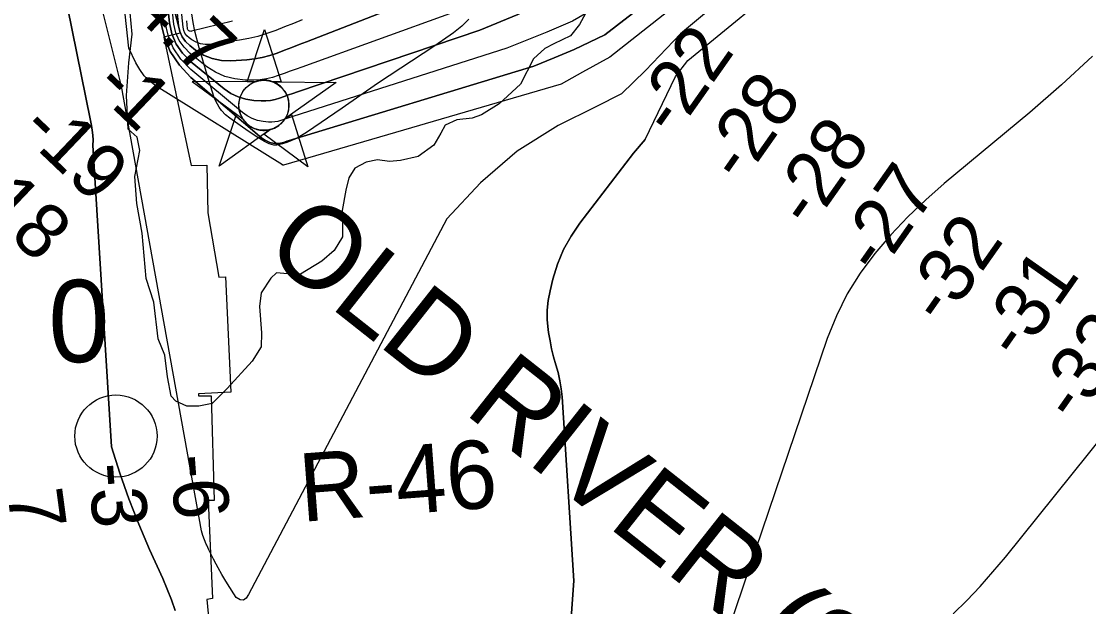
# Model space of a CAD drawing. Extents: x 3146026 to 3183936, y 897894 to 923344.
# Drawn here: x 3177266 to 3178564, y 905290 to 906002 of the extents above; entities that cross this region are included whole.
import ezdxf

# ---------------------------------------------------------------- set-up
doc = ezdxf.new("R2010")
doc.units = 0
for name, color, linetype in [('V-CHAN-NAID', 7, 'Continuous'), ('V-RIVR-EDGE', 7, 'Continuous'), ('V-RIVR-IDEN', 7, 'Continuous'), ('V-RIVR-MILE', 7, 'Continuous'), ('V-RIVR-RANG', 7, 'Continuous'), ('V-RIVR-RANG-IDEN', 7, 'Continuous'), ('V-RRAP-RVMT', 7, 'Continuous'), ('V-SITE-VEGE', 7, 'Continuous'), ('V-TOPO-DPTH', 7, 'Continuous'), ('V-TOPO-MINR', 7, 'Continuous'), ('V-TOPO-WATR', 7, 'Continuous')]:
    doc.layers.add(name, color=color, linetype=linetype)

msp = doc.modelspace()

# ---------------------------------------------------------------- linework, layer by layer
at = {"layer": 'V-CHAN-NAID'}
for points in [[(3177549.7, 905928.7), (3177540.1, 905928.8), (3177561.3, 905992.2), (3177581.5, 905928.5), (3177571.9, 905928.5), (3177570.3, 905929.1), (3177568.2, 905929.7), (3177566.2, 905930.2), (3177564.2, 905930.5), (3177563, 905930.6), (3177561.5, 905930.7), (3177559.7, 905930.7), (3177558.4, 905930.6), (3177556.5, 905930.4), (3177555.1, 905930.2), (3177553.3, 905929.8), (3177551.8, 905929.4), (3177550.7, 905929.1)], [(3177549.7, 905928.7), (3177473.2, 905929.2), (3177534.8, 905883.8), (3177533.7, 905885.7), (3177532.9, 905887.4), (3177532.1, 905889.3), (3177531.4, 905891.4), (3177531, 905892.7), (3177530.6, 905894.3), (3177530.4, 905895.8), (3177530.2, 905897.4), (3177530.1, 905899.1), (3177530.1, 905900.7), (3177530.2, 905902.8), (3177530.4, 905904.4), (3177530.8, 905906.6), (3177531.2, 905908.5), (3177531.8, 905910.4), (3177532.5, 905912.1), (3177533.2, 905913.7), (3177534, 905915.2), (3177535.1, 905916.9), (3177536.1, 905918.4), (3177537.1, 905919.7), (3177538.1, 905920.8), (3177539.4, 905922.2), (3177540.5, 905923.1), (3177542.2, 905924.5), (3177543.4, 905925.4), (3177545.1, 905926.5), (3177546.8, 905927.4), (3177548.3, 905928.1)], [(3177571.9, 905928.5), (3177648.4, 905928), (3177586.2, 905883.5), (3177587.1, 905885), (3177588.1, 905886.8), (3177588.8, 905888.4), (3177589.5, 905890.3), (3177590.1, 905892.1), (3177590.5, 905893.8), (3177590.8, 905895.8), (3177591, 905897.3), (3177591.1, 905899.6), (3177591.1, 905901.6), (3177590.9, 905903.8), (3177590.7, 905905.6), (3177590.2, 905907.8), (3177589.5, 905910), (3177588.8, 905911.9), (3177588.1, 905913.4), (3177587.1, 905915.3), (3177586.1, 905917), (3177584.9, 905918.7), (3177583.6, 905920.3), (3177582.3, 905921.6), (3177580.7, 905923.2), (3177578.9, 905924.6), (3177577.3, 905925.8), (3177575.4, 905926.9), (3177573.9, 905927.6)], [(3177568.2, 905870.6), (3177506, 905826), (3177527.1, 905889.5), (3177534.8, 905883.8), (3177535.4, 905882.9), (3177536.8, 905881), (3177538, 905879.6), (3177539.5, 905878.1), (3177540.9, 905876.8), (3177542.3, 905875.7), (3177543.7, 905874.7), (3177545.4, 905873.7), (3177547.1, 905872.7), (3177548.9, 905871.9), (3177550.4, 905871.4), (3177552, 905870.8), (3177554.2, 905870.3), (3177555.8, 905870), (3177557.8, 905869.7), (3177559.3, 905869.6), (3177561.2, 905869.6), (3177562.9, 905869.7), (3177564.6, 905869.9), (3177566.5, 905870.2)], [(3177586.2, 905883.5), (3177594, 905889), (3177614.2, 905825.3), (3177560.4, 905865), (3177568.2, 905870.6), (3177569.8, 905871), (3177571.4, 905871.6), (3177573.6, 905872.5), (3177575.3, 905873.4), (3177577.2, 905874.5), (3177578.9, 905875.7), (3177580.5, 905877), (3177581.8, 905878.1), (3177583.2, 905879.5), (3177584.4, 905881), (3177585.5, 905882.4)]]:
    msp.add_lwpolyline(points, close=True, dxfattribs=at)
msp.add_circle((3177560.6, 905900.2), 30.5, dxfattribs=at)
at = {"layer": 'V-RIVR-EDGE'}
msp.add_lwpolyline([(3177961.2, 906029.4), (3177944.5, 905998.5), (3177933.4, 905984.7), (3177913.1, 905975), (3177902.4, 905969.1), (3177888.5, 905956.6), (3177872.8, 905925.7), (3177846.8, 905901.8), (3177825.1, 905888.4), (3177814, 905884.3), (3177795.1, 905882.5), (3177781.2, 905876.1), (3177775.6, 905866.4), (3177767.3, 905851.6), (3177748.3, 905837.8), (3177726.6, 905832.8), (3177713.2, 905831.9), (3177698.9, 905833.8), (3177685, 905831), (3177671.1, 905823.7), (3177663.7, 905811.7), (3177660.4, 905796.9), (3177655.8, 905772), (3177656.2, 905753.5), (3177656.1, 905740.1), (3177645.9, 905723.5), (3177631.1, 905710.6), (3177605.2, 905694.5), (3177593.7, 905694.6), (3177576.1, 905696.4), (3177569.2, 905690), (3177557.1, 905672), (3177555.2, 905655.4), (3177557.5, 905623.5), (3177557.4, 905606.4), (3177546.3, 905588.9), (3177515.7, 905555.7), (3177497.7, 905537.3), (3177481.5, 905534.1), (3177466.7, 905534.1), (3177453.3, 905540.2), (3177447.8, 905546.2), (3177443.3, 905569.8), (3177440.1, 905596.1), (3177431.8, 905616), (3177426.9, 905660.8), (3177417.2, 905689.4), (3177412.7, 905744.4), (3177405.9, 905780.5), (3177403.7, 905813.7), (3177409.8, 905845.1), (3177406.6, 905861.3), (3177395.5, 905871), (3177393.3, 905912.1), (3177396.2, 905951.8), (3177400.4, 905986.5), (3177396.8, 906025.7)], dxfattribs=at)
at = {"layer": 'V-RIVR-MILE'}
msp.add_circle((3177380.6, 905497.7), 50, dxfattribs=at)
at = {"layer": 'V-RRAP-RVMT'}
for p, q in [((3177430, 906098.4), (3177458.9, 905987.7)), ((3177458.9, 905987.7), (3177438.9, 905983.2)), ((3177438.9, 905983.2), (3177472, 905826.7)), ((3177472, 905826.7), (3177491.3, 905827.2)), ((3177491.3, 905827.2), (3177492.5, 905769.2)), ((3177492.5, 905769.2), (3177505.6, 905690.9)), ((3177505.6, 905690.9), (3177513.8, 905691.6)), ((3177513.8, 905691.6), (3177520.4, 905551.1)), ((3177520.4, 905551.1), (3177481.2, 905549.3)), ((3177481.2, 905549.3), (3177481.2, 905546.5)), ((3177481.2, 905546.5), (3177496.4, 905546.7)), ((3177496.4, 905546.7), (3177499.9, 905419.5)), ((3177499.9, 905419.5), (3177492.6, 905419.2)), ((3177492.6, 905419.2), (3177498, 905300.3)), ((3177498, 905300.3), (3177491, 905299.1)), ((3177491, 905299.1), (3177500.4, 905209))]:
    msp.add_line(p, q, dxfattribs=at)
at = {"layer": 'V-SITE-VEGE'}
for p, q in [((3177474.6, 906000.8), (3177473, 906011.2)), ((3177809.9, 906005.1), (3177801.2, 905996.2)), ((3177476.6, 905990.4), (3177474.6, 906000.8)), ((3177801.2, 905996.2), (3177791.4, 905988.3)), ((3177481.8, 905969.9), (3177476.6, 905990.4)), ((3177791.4, 905988.3), (3177768.5, 905972.4)), ((3177494.1, 905929.1), (3177481.8, 905969.9)), ((3177768.5, 905972.4), (3177698.9, 905926.7)), ((3177499.7, 905911), (3177494.1, 905929.1)), ((3177698.9, 905926.7), (3177655.7, 905896.8)), ((3177502.2, 905905.2), (3177499.7, 905911)), ((3177506.3, 905897.7), (3177502.2, 905905.2)), ((3177509.2, 905893.7), (3177506.3, 905897.7)), ((3177513.9, 905888.7), (3177509.2, 905893.7)), ((3177519, 905884.4), (3177513.9, 905888.7)), ((3177655.7, 905896.8), (3177612.4, 905867.1)), ((3177541.4, 905868.5), (3177519, 905884.4)), ((3177553.1, 905860.9), (3177541.4, 905868.5)), ((3177561.4, 905856.1), (3177553.1, 905860.9)), ((3177604.4, 905862.1), (3177598.2, 905858.8)), ((3177612.4, 905867.1), (3177604.4, 905862.1)), ((3177567, 905853.4), (3177561.4, 905856.1)), ((3177572.7, 905851.8), (3177567, 905853.4)), ((3177576.5, 905851.8), (3177572.7, 905851.8)), ((3177578.3, 905852.1), (3177576.5, 905851.8)), ((3177583.4, 905853.2), (3177578.3, 905852.1)), ((3177588.5, 905854.7), (3177583.4, 905853.2)), ((3177598.2, 905858.8), (3177588.5, 905854.7))]:
    msp.add_line(p, q, dxfattribs=at)
at = {"layer": 'V-TOPO-DPTH'}
for points in [[(3177889.1, 905947.8), (3177913.7, 905957.8), (3177938, 905967.9), (3177975.4, 905986), (3178457.2, 906358.3), (3178461, 906361), (3178464.6, 906363.7), (3178468.1, 906366.6), (3178471.6, 906369.6), (3178477.5, 906374.7), (3178479.9, 906377), (3178482.3, 906379.2), (3178484.7, 906381.6), (3178487, 906384), (3178497.6, 906395.4), (3178502.2, 906400.6), (3178506.8, 906406), (3178742, 907086.5)], [(3178742, 907086.5), (3178506.8, 906406), (3178502.2, 906400.6), (3178497.6, 906395.4), (3178487, 906384), (3178484.7, 906381.6), (3178482.3, 906379.2), (3178479.9, 906377), (3178477.5, 906374.7), (3178471.6, 906369.6), (3178468.1, 906366.6), (3178464.6, 906363.7), (3178461, 906361), (3178457.2, 906358.3), (3177975.4, 905986), (3177938, 905967.9), (3177913.7, 905957.8), (3177889.1, 905947.8)], [(3178836.3, 907080.3), (3178544.9, 906385.4), (3178067.4, 905986.9), (3178024.8, 905942.5), (3177995.5, 905914.2), (3177964.3, 905898.1)], [(3178836.3, 907080.3), (3178544.9, 906385.4), (3178067.4, 905986.9), (3178024.8, 905942.5), (3177995.5, 905914.2), (3177964.3, 905898.1)], [(3178625.5, 907058.1), (3178541.2, 906736.7), (3178528.3, 906684.7), (3178513.7, 906633.2), (3178496.5, 906582.5), (3178477.5, 906532.4), (3178440, 906440.5), (3178438.3, 906436.8), (3178436.5, 906433.2), (3178434.4, 906429.8), (3178369.1, 906359.5), (3178287.2, 906293.9), (3178122.2, 906169.8), (3177941.1, 906045.8), (3177869.3, 906010.5), (3177823.3, 905991.5)], [(3177823.3, 905991.5), (3177869.3, 906010.5), (3177941.1, 906045.8), (3178122.2, 906169.8), (3178287.2, 906293.9), (3178369.1, 906359.5), (3178434.4, 906429.8), (3178436.5, 906433.2), (3178438.3, 906436.8), (3178440, 906440.5), (3178477.5, 906532.4), (3178496.5, 906582.5), (3178513.7, 906633.2), (3178528.3, 906684.7), (3178541.2, 906736.7), (3178625.5, 907058.1)], [(3177823.3, 905991.5), (3177601.3, 905916.4), (3177595.9, 905914.6), (3177590.5, 905912.7), (3177585.1, 905910.8), (3177579.7, 905908.9), (3177574.2, 905907.3), (3177568.7, 905906.1), (3177563.1, 905905.6), (3177557.4, 905905.6), (3177548.4, 905906.1), (3177538.6, 905907.6), (3177529.2, 905910.3), (3177520.4, 905914.6), (3177512.1, 905920.2), (3177471.2, 905953.5), (3177461.6, 905963.5), (3177453.8, 905974.5), (3177448.8, 905987), (3177445.6, 906000.6), (3177386.8, 906531)], [(3177386.8, 906531), (3177445.6, 906000.6), (3177448.8, 905987), (3177453.8, 905974.5), (3177461.6, 905963.5), (3177471.2, 905953.5), (3177512.1, 905920.2), (3177520.4, 905914.6), (3177529.2, 905910.3), (3177538.6, 905907.6), (3177548.4, 905906.1), (3177557.4, 905905.6), (3177563.1, 905905.6), (3177568.7, 905906.1), (3177574.2, 905907.3), (3177579.7, 905908.9), (3177585.1, 905910.8), (3177590.5, 905912.7), (3177595.9, 905914.6), (3177601.3, 905916.4), (3177823.3, 905991.5)], [(3178024.2, 905858.4), (3178061.2, 905935.3), (3178076.4, 905954.5), (3178603.2, 906386.4)], [(3178024.2, 905858.4), (3178061.2, 905935.3), (3178076.4, 905954.5), (3178603.2, 906386.4)], [(3177277.2, 906239.6), (3177349.7, 905881.5), (3177350.8, 905875.6), (3177351.7, 905869.7), (3177352.4, 905863.7), (3177352.8, 905857.7), (3177352.7, 905851.8), (3177375.3, 905484.5), (3177385.5, 905452.8), (3177396.4, 905421.4), (3177408.6, 905390.4), (3177421.6, 905359.8), (3177437.5, 905324.4), (3177442.9, 905311.6), (3177448, 905298.6), (3177452.5, 905285.4)], [(3177277.2, 906239.6), (3177349.7, 905881.5), (3177350.8, 905875.6), (3177351.7, 905869.7), (3177352.4, 905863.7), (3177352.8, 905857.7), (3177352.7, 905851.8), (3177375.3, 905484.5), (3177385.5, 905452.8), (3177396.4, 905421.4), (3177408.6, 905390.4), (3177421.6, 905359.8), (3177437.5, 905324.4), (3177442.9, 905311.6), (3177448, 905298.6), (3177452.5, 905285.4)], [(3177440.7, 906147.7), (3177456.7, 905996.9), (3177458.4, 905989.8), (3177461, 905983.4), (3177465.2, 905977.7), (3177470.3, 905972.7), (3177477.4, 905967.3), (3177487.3, 905961.3), (3177497.8, 905956.9), (3177508.9, 905954.8), (3177520.5, 905954.3), (3177539.7, 905955.6), (3177549.1, 905956.6), (3177558.4, 905958.2), (3177567.6, 905960.6), (3177576.6, 905963.6), (3177585.5, 905967), (3177594.5, 905970.4), (3177603.4, 905973.9), (3177612.3, 905977.3), (3177758.4, 906034.5)], [(3177964.3, 905898.1), (3177918.4, 905875.5), (3177868.5, 905844.3), (3177824, 905805.7), (3177783.2, 905762.1), (3177541.7, 905305.2), (3177539, 905300.6), (3177535.7, 905298), (3177531.6, 905298.6), (3177526.9, 905301.4), (3177524, 905305.9), (3177519, 905313.6), (3177514.2, 905321.4), (3177509.6, 905329.3), (3177505.1, 905337.3), (3177502.4, 905342.1), (3177499.4, 905347.8), (3177496.5, 905353.5), (3177493.8, 905359.3), (3177491.1, 905365.1), (3177490.5, 905366.4), (3177488.3, 905371.6), (3177486.4, 905376.9), (3177484.7, 905382.3), (3177387.3, 905923.5), (3177364.6, 906014.4)], [(3177964.3, 905898.1), (3177918.4, 905875.5), (3177868.5, 905844.3), (3177824, 905805.7), (3177783.2, 905762.1), (3177541.7, 905305.2), (3177539, 905300.6), (3177535.7, 905298), (3177531.6, 905298.6), (3177526.9, 905301.4), (3177524, 905305.9), (3177519, 905313.6), (3177514.2, 905321.4), (3177509.6, 905329.3), (3177505.1, 905337.3), (3177502.4, 905342.1), (3177499.4, 905347.8), (3177496.5, 905353.5), (3177493.8, 905359.3), (3177491.1, 905365.1), (3177490.5, 905366.4), (3177488.3, 905371.6), (3177486.4, 905376.9), (3177484.7, 905382.3), (3177387.3, 905923.5), (3177364.6, 906014.4)], [(3177434.4, 906004.2), (3177439.1, 905984.2), (3177446.5, 905965.6), (3177457.8, 905949.1), (3177471.8, 905934), (3177558.2, 905860.2), (3177561.2, 905858), (3177564.4, 905856.3), (3177567.9, 905855), (3177571.5, 905854.2), (3177575.1, 905853.7), (3177577.1, 905853.5), (3177579, 905853.6), (3177580.9, 905853.9), (3177582.7, 905854.4), (3177584.6, 905855), (3177586.5, 905855.7), (3177588.3, 905856.3), (3177590.2, 905856.8), (3177889.1, 905947.8)], [(3177889.1, 905947.8), (3177590.2, 905856.8), (3177588.3, 905856.3), (3177586.5, 905855.7), (3177584.6, 905855), (3177582.7, 905854.4), (3177580.9, 905853.9), (3177579, 905853.6), (3177577.1, 905853.5), (3177575.1, 905853.7), (3177571.5, 905854.2), (3177567.9, 905855), (3177564.4, 905856.3), (3177561.2, 905858), (3177558.2, 905860.2), (3177471.8, 905934), (3177457.8, 905949.1), (3177446.5, 905965.6), (3177439.1, 905984.2), (3177434.4, 906004.2)], [(3178568.6, 905959.8), (3178530.9, 905924.9), (3178492.1, 905891.2), (3178388.2, 905805), (3178365.6, 905785.1), (3178343.8, 905764.5), (3178323.3, 905742.7), (3178303.5, 905720), (3178285.8, 905696), (3178270, 905670.8), (3178257, 905644.2), (3178245.8, 905616.5), (3178111.1, 905219.5)], [(3178568.6, 905959.8), (3178530.9, 905924.9), (3178492.1, 905891.2), (3178388.2, 905805), (3178365.6, 905785.1), (3178343.8, 905764.5), (3178323.3, 905742.7), (3178303.5, 905720), (3178285.8, 905696), (3178270, 905670.8), (3178257, 905644.2), (3178245.8, 905616.5), (3178111.1, 905219.5)], [(3177937.6, 905321.7), (3177923.2, 905545.3), (3177922.1, 905555.2), (3177920.7, 905565.1), (3177918.5, 905574.9), (3177915.8, 905584.5), (3177913, 905594.1), (3177910.6, 905603.9), (3177908.6, 905613.7), (3177906.9, 905623.6), (3177906.3, 905627.4), (3177905.3, 905639.3), (3177905.2, 905651.1), (3177906.5, 905662.8), (3177908.6, 905674.5), (3177912.1, 905688.7), (3177917.8, 905707), (3177925, 905724.5), (3177934.2, 905741.1), (3177944.9, 905756.9), (3178010.2, 905841.8), (3178024.2, 905858.4)], [(3177937.6, 905321.7), (3177923.2, 905545.3), (3177922.1, 905555.2), (3177920.7, 905565.1), (3177918.5, 905574.9), (3177915.8, 905584.5), (3177913, 905594.1), (3177910.6, 905603.9), (3177908.6, 905613.7), (3177906.9, 905623.6), (3177906.3, 905627.4), (3177905.3, 905639.3), (3177905.2, 905651.1), (3177906.5, 905662.8), (3177908.6, 905674.5), (3177912.1, 905688.7), (3177917.8, 905707), (3177925, 905724.5), (3177934.2, 905741.1), (3177944.9, 905756.9), (3178010.2, 905841.8), (3178024.2, 905858.4)], [(3178398.8, 905281.5), (3178415.6, 905297.9), (3178431.9, 905314.8), (3178447.4, 905332.4), (3178462.5, 905350.4), (3178583.6, 905500.8)], [(3178398.8, 905281.5), (3178415.6, 905297.9), (3178431.9, 905314.8), (3178447.4, 905332.4), (3178462.5, 905350.4), (3178583.6, 905500.8)], [(3177925.3, 905152.6), (3177937.6, 905321.7)], [(3177925.3, 905152.6), (3177937.6, 905321.7)]]:
    msp.add_lwpolyline(points, dxfattribs=at)
at = {"layer": 'V-TOPO-MINR'}
for points in [[(3178709.4, 907119.9), (3178527.2, 906538.7), (3178467.2, 906404.8), (3178134.3, 906134.4), (3177997.7, 906038.6), (3177936, 906002.3), (3177904.7, 905989.2), (3177856.1, 905969.7)], [(3178793.1, 907094.9), (3178515.9, 906384.7), (3178506.5, 906374.8), (3178496.8, 906365.1), (3177981.4, 905958.7), (3177948, 905940.6), (3177922.3, 905925.9)], [(3178742, 907086.5), (3178506.8, 906406), (3178502.2, 906400.6), (3178497.6, 906395.4), (3178487, 906384), (3178484.7, 906381.6), (3178482.3, 906379.2), (3178479.9, 906377), (3178477.5, 906374.7), (3178471.6, 906369.6), (3178468.1, 906366.6), (3178464.6, 906363.7), (3178461, 906361), (3178457.2, 906358.3), (3177975.4, 905986), (3177938, 905967.9), (3177913.7, 905957.8), (3177889.1, 905947.8)], [(3178836.3, 907080.3), (3178544.9, 906385.4), (3178067.4, 905986.9), (3178024.8, 905942.5), (3177995.5, 905914.2), (3177964.3, 905898.1)], [(3177922.3, 905925.9), (3177584.6, 905827.3), (3177584.6, 905827.3), (3177584.5, 905827.3), (3177584.4, 905827.2), (3177584.3, 905827.2), (3177584.2, 905827.2), (3177584.1, 905827.2), (3177584, 905827.2), (3177583.9, 905827.2), (3177583.7, 905827.2), (3177583.6, 905827.3), (3177583.4, 905827.3), (3177583.2, 905827.4), (3177583.1, 905827.5), (3177429.7, 905923.6), (3177422, 905929.4), (3177415.1, 905935.9), (3177409.5, 905943.5), (3177404.7, 905951.8), (3177396.4, 905969.6), (3177295.7, 906903.3)], [(3178024.2, 905858.4), (3178061.2, 905935.3), (3178076.4, 905954.5), (3178603.2, 906386.4)], [(3177790.7, 906013.1), (3177606.8, 905946.7), (3177599.7, 905944.1), (3177592.5, 905941.5), (3177585.3, 905938.8), (3177578.1, 905936.2), (3177570.9, 905933.9), (3177563.6, 905932.2), (3177556.1, 905931.3), (3177548.5, 905930.9), (3177537.7, 905930.9), (3177525.1, 905932.2), (3177513.1, 905935.1), (3177501.8, 905940.3), (3177491.1, 905947.1), (3177470.8, 905963.2), (3177463.4, 905970.7), (3177457.4, 905979), (3177453.6, 905988.4), (3177451.2, 905998.7), (3177415.4, 906327.9)], [(3177452.5, 905285.4), (3177448, 905298.6), (3177442.9, 905311.6), (3177437.5, 905324.4), (3177421.6, 905359.8), (3177408.6, 905390.4), (3177396.4, 905421.4), (3177385.5, 905452.8), (3177375.3, 905484.5), (3177352.7, 905851.8), (3177352.8, 905857.7), (3177352.4, 905863.7), (3177351.7, 905869.7), (3177350.8, 905875.6), (3177349.7, 905881.5), (3177277.2, 906239.6)], [(3177758.4, 906034.5), (3177612.3, 905977.3), (3177603.4, 905973.9), (3177594.5, 905970.4), (3177585.5, 905967), (3177576.6, 905963.6), (3177567.6, 905960.6), (3177558.4, 905958.2), (3177549.1, 905956.6), (3177539.7, 905955.6), (3177520.5, 905954.3), (3177508.9, 905954.8), (3177497.8, 905956.9), (3177487.3, 905961.3), (3177477.4, 905967.3), (3177470.3, 905972.7), (3177465.2, 905977.7), (3177461, 905983.4), (3177458.4, 905989.8), (3177456.7, 905996.9), (3177440.7, 906147.7)], [(3177607.1, 906004.2), (3177596.5, 905999.7), (3177585.8, 905995.4), (3177575.1, 905991.2), (3177564.3, 905987.3), (3177553.3, 905984), (3177542.2, 905981.5), (3177530.9, 905979.4), (3177494.9, 905974.2), (3177489.1, 905974.1), (3177483.4, 905974.8), (3177478.1, 905976.8), (3177472.9, 905979.7), (3177469.7, 905982), (3177466.9, 905984.7), (3177464.6, 905987.7), (3177463.1, 905991.2), (3177462.2, 905995), (3177455.3, 906061.8)], [(3177964.3, 905898.1), (3177918.4, 905875.5), (3177868.5, 905844.3), (3177824, 905805.7), (3177783.2, 905762.1), (3177541.7, 905305.2), (3177539, 905300.6), (3177535.7, 905298), (3177531.6, 905298.6), (3177526.9, 905301.4), (3177524, 905305.9), (3177519, 905313.6), (3177514.2, 905321.4), (3177509.6, 905329.3), (3177505.1, 905337.3), (3177502.4, 905342.1), (3177499.4, 905347.8), (3177496.5, 905353.5), (3177493.8, 905359.3), (3177491.1, 905365.1), (3177490.5, 905366.4), (3177488.3, 905371.6), (3177486.4, 905376.9), (3177484.7, 905382.3), (3177387.3, 905923.5), (3177364.6, 906014.4)], [(3177889.1, 905947.8), (3177590.2, 905856.8), (3177588.3, 905856.3), (3177586.5, 905855.7), (3177584.6, 905855), (3177582.7, 905854.4), (3177580.9, 905853.9), (3177579, 905853.6), (3177577.1, 905853.5), (3177575.1, 905853.7), (3177571.5, 905854.2), (3177567.9, 905855), (3177564.4, 905856.3), (3177561.2, 905858), (3177558.2, 905860.2), (3177471.8, 905934), (3177457.8, 905949.1), (3177446.5, 905965.6), (3177439.1, 905984.2), (3177434.4, 906004.2)], [(3177856.1, 905969.7), (3177595.8, 905886.5), (3177592.1, 905885.3), (3177588.5, 905884.1), (3177584.8, 905882.9), (3177581.2, 905881.6), (3177577.6, 905880.6), (3177573.9, 905879.9), (3177570.1, 905879.7), (3177566.3, 905879.8), (3177559.7, 905880.5), (3177552.9, 905881.8), (3177546.3, 905883.9), (3177540.3, 905887.2), (3177534.5, 905891.2), (3177471.6, 905943.8), (3177459.7, 905956.3), (3177450.2, 905970.1), (3177444, 905985.6), (3177440.1, 906002.4)], [(3177522.3, 906002.3), (3177472.6, 905990.2), (3177471.7, 905990.1), (3177470.9, 905990.2), (3177470.1, 905990.4), (3177469.3, 905990.8), (3177468.9, 905991.1), (3177468.4, 905991.5), (3177468.1, 905992), (3177467.8, 905992.6), (3177467.7, 905993.2), (3177466.7, 906002.9)], [(3178568.6, 905959.8), (3178530.9, 905924.9), (3178492.1, 905891.2), (3178388.2, 905805), (3178365.6, 905785.1), (3178343.8, 905764.5), (3178323.3, 905742.7), (3178303.5, 905720), (3178285.8, 905696), (3178270, 905670.8), (3178257, 905644.2), (3178245.8, 905616.5), (3178111.1, 905219.5)], [(3178024.2, 905858.4), (3178010.2, 905841.8), (3177944.9, 905756.9), (3177934.2, 905741.1), (3177925, 905724.5), (3177917.8, 905707), (3177912.1, 905688.7), (3177908.6, 905674.5), (3177906.5, 905662.8), (3177905.2, 905651.1), (3177905.3, 905639.3), (3177906.3, 905627.4), (3177906.9, 905623.6), (3177908.6, 905613.7), (3177910.6, 905603.9), (3177913, 905594.1), (3177915.8, 905584.5), (3177918.5, 905574.9), (3177920.7, 905565.1), (3177922.1, 905555.2), (3177923.2, 905545.3), (3177937.6, 905321.7)], [(3178398.8, 905281.5), (3178415.6, 905297.9), (3178431.9, 905314.8), (3178447.4, 905332.4), (3178462.5, 905350.4), (3178583.6, 905500.8)], [(3177937.6, 905321.7), (3177925.3, 905152.6)]]:
    msp.add_lwpolyline(points, dxfattribs=at)
at = {"layer": 'V-TOPO-WATR'}
for points in [[(3178625.5, 907058.1), (3178541.2, 906736.7), (3178528.3, 906684.7), (3178513.7, 906633.2), (3178496.5, 906582.5), (3178477.5, 906532.4), (3178440, 906440.5), (3178438.3, 906436.8), (3178436.5, 906433.2), (3178434.4, 906429.8), (3178369.1, 906359.5), (3178287.2, 906293.9), (3178122.2, 906169.8), (3177941.1, 906045.8), (3177869.3, 906010.5), (3177823.3, 905991.5)], [(3177823.3, 905991.5), (3177601.3, 905916.4), (3177595.9, 905914.6), (3177590.5, 905912.7), (3177585.1, 905910.8), (3177579.7, 905908.9), (3177574.2, 905907.3), (3177568.7, 905906.1), (3177563.1, 905905.6), (3177557.4, 905905.6), (3177548.4, 905906.1), (3177538.6, 905907.6), (3177529.2, 905910.3), (3177520.4, 905914.6), (3177512.1, 905920.2), (3177471.2, 905953.5), (3177461.6, 905963.5), (3177453.8, 905974.5), (3177448.8, 905987), (3177445.6, 906000.6), (3177386.8, 906531)]]:
    msp.add_lwpolyline(points, dxfattribs=at)

# ---------------------------------------------------------------- texts
at = {"layer": 'V-CHAN-NAID'}
msp.add_text('OLD RIVER (303.8)', height=100, rotation=321.6809, dxfattribs=at).set_placement((3177557.6, 905720.2))
at = {"layer": 'V-RIVR-IDEN'}
msp.add_text('0', height=100, rotation=0.4542, dxfattribs=at).set_placement((3177298.8, 905587.4))
at = {"layer": 'V-RIVR-RANG'}
for s, rotation, p in [('34.7', 316.4183, (3177359.6, 906050.4)), ('-22', 54.8689, (3178059.6, 905859.7)), ('-1', 316.4183, (3177351.2, 905920.3)), ('-28', 54.8689, (3178142, 905803.1)), ('-19', 316.4183, (3177261.5, 905867.7)), ('-28', 54.8689, (3178225.6, 905748)), ('-27', 54.8689, (3178307.7, 905691)), ('-18', 316.4183, (3177192.1, 905795.6)), ('-32', 54.8689, (3178387.1, 905630.1)), ('-31', 54.8689, (3178479.3, 905587.4)), ('-32', 54.8689, (3178548.1, 905511.4)), ('-6', 274.279, (3177446.7, 905473.9)), ('-3', 274.1734, (3177347.3, 905463.5)), ('7', 277.6277, (3177248.2, 905429.5))]:
    msp.add_text(s, height=67, rotation=rotation, dxfattribs=at).set_placement(p)
at = {"layer": 'V-RIVR-RANG-IDEN'}
msp.add_text('R-46', height=83, rotation=4.3323, dxfattribs=at).set_placement((3177606.7, 905393.3))

doc.saveas('drawing.dxf')
